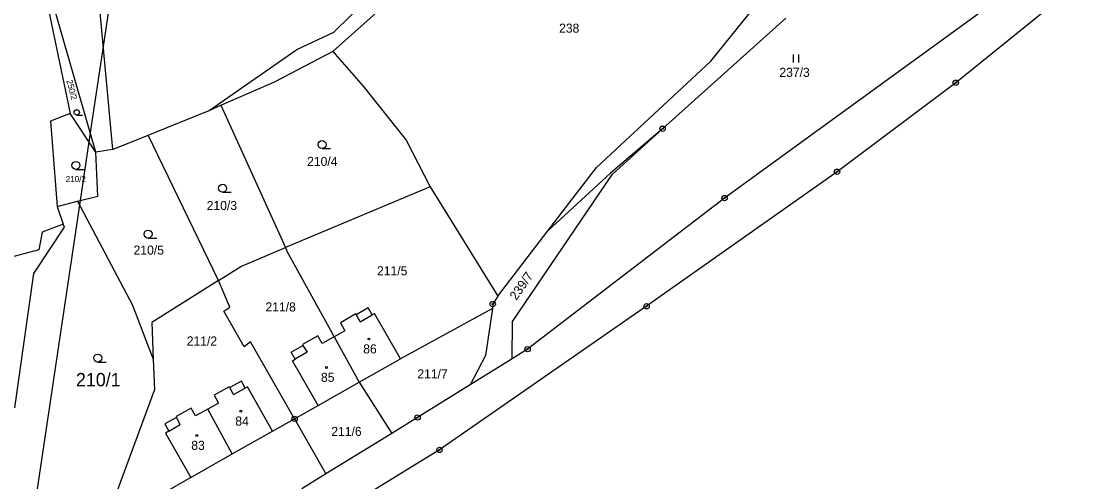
# Model space of a CAD drawing. Extents: x -547623 to -538651, y -1096714 to -1086522.
# Drawn here: x -544649.8 to -544450.3, y -1092803 to -1092716.7 of the extents above; entities that cross this region are included whole.
import ezdxf

# ---------------------------------------------------------------- set-up
doc = ezdxf.new("R2010")
doc.units = 0
for name, color, linetype in [('Vrstva 1', 7, 'Continuous'), ('Vrstva 25', 7, 'Continuous'), ('Vrstva 33', 7, 'Continuous'), ('Vrstva 52', 7, 'Continuous'), ('Vrstva 83', 7, 'Continuous'), ('Vrstva 86', 7, 'Continuous'), ('Vrstva 90', 7, 'Continuous'), ('Vrstva 92', 7, 'Continuous')]:
    doc.layers.add(name, color=color, linetype=linetype)

msp = doc.modelspace()

# ---------------------------------------------------------------- linework, layer by layer
at = {"layer": 'Vrstva 1'}
for p, q in [((-544612.36, -1092732.45), (-544602.04, -1092727.95)), ((-544626.02, -1092738.05), (-544614.58, -1092733.42)), ((-544614.58, -1092733.42), (-544612.36, -1092732.45)), ((-544612.36, -1092732.45), (-544600.29, -1092759.14)), ((-544632.67, -1092740.74), (-544626.02, -1092738.05)), ((-544612.83, -1092765.33), (-544626.02, -1092738.05)), ((-544639.24, -1092750.44), (-544635.45, -1092749.46)), ((-544643.07, -1092751.43), (-544639.24, -1092750.44)), ((-544639.24, -1092750.44), (-544628.93, -1092769.95)), ((-544628.93, -1092769.95), (-544626.44, -1092776.46)), ((-544625.31, -1092773.19), (-544625.04, -1092780.07)), ((-544626.44, -1092776.46), (-544625.04, -1092780.07)), ((-544625.04, -1092780.07), (-544624.81, -1092785.88))]:
    msp.add_line(p, q, dxfattribs=at)
for points in [[(-544547.12, -1092682.75), (-544591.41, -1092722.37)], [(-544591.19, -1092718.73), (-544565.71, -1092693.68)], [(-544647.78, -1092699.58), (-544640.63, -1092734.02)], [(-544635.81, -1092741.21), (-544647.78, -1092699.58)], [(-544636.16, -1092702.82), (-544632.67, -1092740.74)], [(-544450.35, -1092708.49), (-544474.69, -1092728.22)], [(-544506.51, -1092716.12), (-544529.61, -1092736.85)], [(-544520.56, -1092724.16), (-544512.95, -1092714.73)], [(-544469.95, -1092714.95), (-544518.01, -1092749.85)], [(-544598.13, -1092721.98), (-544591.19, -1092718.73)], [(-544614.58, -1092733.42), (-544598.13, -1092721.98)], [(-544591.41, -1092722.37), (-544602.04, -1092727.95)], [(-544591.41, -1092722.37), (-544585.71, -1092728.85)], [(-544542.02, -1092744.12), (-544520.56, -1092724.16)], [(-544474.69, -1092728.22), (-544496.93, -1092744.91)], [(-544585.71, -1092728.85), (-544577.69, -1092738.97)], [(-544640.63, -1092734.02), (-544644.32, -1092735.42)], [(-544635.81, -1092741.21), (-544640.63, -1092734.02)], [(-544644.32, -1092735.42), (-544643.07, -1092751.43)], [(-544529.61, -1092736.85), (-544539.4, -1092745.16)], [(-544539.03, -1092745.35), (-544529.61, -1092736.85)], [(-544577.69, -1092738.97), (-544573.15, -1092747.72)], [(-544632.67, -1092740.74), (-544635.81, -1092741.21)], [(-544635.45, -1092749.46), (-544635.81, -1092741.21)], [(-544551.09, -1092755.96), (-544542.02, -1092744.12)], [(-544557.74, -1092773), (-544539.03, -1092745.35)], [(-544539.4, -1092745.16), (-544551.09, -1092755.96)], [(-544496.93, -1092744.91), (-544532.62, -1092770.14)], [(-544573.15, -1092747.72), (-544600.29, -1092759.14)], [(-544573.15, -1092747.72), (-544560.51, -1092768.26)], [(-544518.01, -1092749.85), (-544554.91, -1092778.18)], [(-544643.07, -1092751.43), (-544641.91, -1092754.73)], [(-544647.42, -1092763.98), (-544641.69, -1092755.33)], [(-544645.85, -1092756.26), (-544646.49, -1092759.53)], [(-544641.91, -1092754.73), (-544645.85, -1092756.26)], [(-544641.69, -1092755.33), (-544641.91, -1092754.73)], [(-544560.51, -1092768.26), (-544551.09, -1092755.96)], [(-544646.49, -1092759.53), (-544654.01, -1092761.56)], [(-544608.63, -1092762.69), (-544600.29, -1092759.14)], [(-544600.29, -1092759.14), (-544600, -1092759.78)], [(-544600, -1092759.78), (-544591.13, -1092775.85)], [(-544650.98, -1092789.2), (-544647.42, -1092763.98)], [(-544612.83, -1092765.33), (-544608.63, -1092762.69)], [(-544612.83, -1092765.33), (-544625.31, -1092773.19)], [(-544610.67, -1092770.28), (-544612.83, -1092765.33)], [(-544560.51, -1092768.26), (-544561.45, -1092769.72)], [(-544532.62, -1092770.14), (-544571.41, -1092797.07)], [(-544561.45, -1092769.72), (-544561.47, -1092770.55)], [(-544611.82, -1092771.05), (-544610.67, -1092770.28)], [(-544607.98, -1092777.72), (-544611.82, -1092771.05)], [(-544587.1, -1092771.57), (-544589.98, -1092773.22)], [(-544587.01, -1092771.73), (-544587.1, -1092771.57)], [(-544584.76, -1092770.45), (-544587.01, -1092771.73)], [(-544584.01, -1092771.76), (-544584.76, -1092770.45)], [(-544583.57, -1092771.51), (-544584.01, -1092771.76)], [(-544578.72, -1092779.99), (-544583.57, -1092771.51)], [(-544561.47, -1092770.55), (-544578.72, -1092779.99)], [(-544561.47, -1092770.55), (-544562.77, -1092779.35)], [(-544589.98, -1092773.22), (-544589.13, -1092774.71)], [(-544557.79, -1092779.97), (-544557.74, -1092773)], [(-544594.22, -1092775.68), (-544597.11, -1092777.33)], [(-544593.39, -1092777.14), (-544594.22, -1092775.68)], [(-544591.13, -1092775.85), (-544593.39, -1092777.14)], [(-544589.13, -1092774.71), (-544591.13, -1092775.85)], [(-544591.13, -1092775.85), (-544586.45, -1092784.36)], [(-544606.81, -1092776.81), (-544607.98, -1092777.72)], [(-544598.57, -1092791.24), (-544606.81, -1092776.81)], [(-544599.21, -1092778.73), (-544597.02, -1092777.48)], [(-544597.11, -1092777.33), (-544597.02, -1092777.48)], [(-544554.91, -1092778.18), (-544557.79, -1092779.97)], [(-544598.44, -1092780.08), (-544599.21, -1092778.73)], [(-544598.95, -1092780.39), (-544598.44, -1092780.08)], [(-544586.45, -1092784.36), (-544578.72, -1092779.99)], [(-544562.77, -1092779.35), (-544565.66, -1092784.86)], [(-544557.79, -1092779.97), (-544565.66, -1092784.86)], [(-544594.13, -1092788.71), (-544598.95, -1092780.39)], [(-544608.54, -1092784.16), (-544610.71, -1092785.37)], [(-544607.81, -1092785.46), (-544608.54, -1092784.16)], [(-544634.33, -1092811.6), (-544624.81, -1092785.88)], [(-544610.79, -1092785.23), (-544613.66, -1092786.82)], [(-544610.71, -1092785.37), (-544610.79, -1092785.23)], [(-544607.36, -1092785.21), (-544607.81, -1092785.46)], [(-544602.72, -1092793.58), (-544607.36, -1092785.21)], [(-544594.13, -1092788.71), (-544586.45, -1092784.36)], [(-544586.45, -1092784.36), (-544580.35, -1092793.96)], [(-544565.66, -1092784.86), (-544575.52, -1092790.99)], [(-544613.66, -1092786.82), (-544612.84, -1092788.3)], [(-544617.91, -1092789.23), (-544620.78, -1092790.83)], [(-544617.1, -1092790.68), (-544617.91, -1092789.23)], [(-544614.82, -1092789.4), (-544617.1, -1092790.68)], [(-544612.84, -1092788.3), (-544614.82, -1092789.4)], [(-544610.24, -1092797.83), (-544614.82, -1092789.4)], [(-544598.57, -1092791.24), (-544594.13, -1092788.71)], [(-544620.71, -1092790.96), (-544622.87, -1092792.18)], [(-544622.87, -1092792.18), (-544622.1, -1092793.54)], [(-544620.78, -1092790.83), (-544620.71, -1092790.96)], [(-544602.72, -1092793.58), (-544598.57, -1092791.24)], [(-544598.57, -1092791.24), (-544592.73, -1092801.58)], [(-544575.52, -1092790.99), (-544580.35, -1092793.96)], [(-544622.1, -1092793.54), (-544622.72, -1092793.91)], [(-544622.72, -1092793.91), (-544618.01, -1092802.22)], [(-544610.24, -1092797.83), (-544602.72, -1092793.58)], [(-544580.35, -1092793.96), (-544592.73, -1092801.58)], [(-544618.01, -1092802.22), (-544610.24, -1092797.83)], [(-544571.41, -1092797.07), (-544584.22, -1092804.91)], [(-544592.73, -1092801.58), (-544597.22, -1092804.34)], [(-544618.01, -1092802.22), (-544634.33, -1092811.6)]]:
    msp.add_lwpolyline(points, dxfattribs=at)
at = {"layer": 'Vrstva 25'}
for p, q in [((-544505.11, -1092724.45), (-544505.11, -1092722.95)), ((-544504.11, -1092724.45), (-544504.11, -1092722.95)), ((-544639.37, -1092734.28), (-544638.3, -1092734.28)), ((-544593.41, -1092740.56), (-544591.81, -1092740.56)), ((-544639.53, -1092744.47), (-544637.93, -1092744.47)), ((-544612.05, -1092748.75), (-544610.45, -1092748.75)), ((-544626, -1092757.36), (-544624.4, -1092757.36)), ((-544635.45, -1092780.6), (-544633.85, -1092780.6))]:
    msp.add_line(p, q, dxfattribs=at)
for centre, radius in [((-544639.37, -1092733.78), 0.503), ((-544593.41, -1092739.81), 0.75), ((-544639.53, -1092743.72), 0.75), ((-544612.05, -1092748), 0.75), ((-544626, -1092756.61), 0.75), ((-544584.63, -1092776.27), 0.175), ((-544635.45, -1092779.85), 0.75), ((-544592.57, -1092781.6), 0.175), ((-544608.62, -1092789.81), 0.175), ((-544616.88, -1092794.36), 0.175)]:
    msp.add_circle(centre, radius, dxfattribs=at)
at = {"layer": 'Vrstva 33'}
for points in [[(-544587.01, -1092771.73), (-544586.26, -1092773.04)], [(-544586.26, -1092773.04), (-544584.01, -1092771.76)], [(-544597.02, -1092777.48), (-544596.23, -1092778.76)], [(-544596.23, -1092778.76), (-544598.44, -1092780.08)], [(-544609.98, -1092786.68), (-544610.71, -1092785.37)], [(-544609.98, -1092786.68), (-544607.81, -1092785.46)], [(-544619.97, -1092792.27), (-544620.71, -1092790.96)], [(-544622.1, -1092793.54), (-544619.97, -1092792.27)]]:
    msp.add_lwpolyline(points, dxfattribs=at)
at = {"layer": 'Vrstva 52'}
msp.add_lwpolyline([(-544631.32, -1092700.49), (-544634.45, -1092721.44), (-544636.85, -1092737.58), (-544637.11, -1092739.28), (-544638.75, -1092750.31), (-544647.5, -1092809), (-544647.71, -1092815.26), (-544647.91, -1092821.28), (-544648.17, -1092829.23), (-544648.26, -1092831.76), (-544649.5, -1092869), (-544646.93, -1092912.31), (-544645.5, -1092936.5), (-544640.3, -1092973.97)], dxfattribs=at)
at = {"layer": 'Vrstva 83'}
for centre, radius in [((-544474.69, -1092728.22), 0.5), ((-544474.69, -1092728.22), 0.1), ((-544529.61, -1092736.85), 0.5), ((-544529.61, -1092736.85), 0.1), ((-544496.93, -1092744.91), 0.5), ((-544496.93, -1092744.91), 0.1), ((-544518.01, -1092749.85), 0.5), ((-544518.01, -1092749.85), 0.1), ((-544561.45, -1092769.72), 0.5), ((-544561.45, -1092769.72), 0.1), ((-544532.62, -1092770.14), 0.5), ((-544532.62, -1092770.14), 0.1), ((-544554.91, -1092778.18), 0.5), ((-544554.91, -1092778.18), 0.1), ((-544598.57, -1092791.24), 0.5), ((-544598.57, -1092791.24), 0.1), ((-544575.52, -1092790.99), 0.5), ((-544575.52, -1092790.99), 0.1), ((-544571.41, -1092797.07), 0.5), ((-544571.41, -1092797.07), 0.1)]:
    msp.add_circle(centre, radius, dxfattribs=at)
at = {"layer": 'Vrstva 90'}
for points in [[(-544587.1, -1092771.57), (-544589.98, -1092773.22)], [(-544587.01, -1092771.73), (-544587.1, -1092771.57)], [(-544587.01, -1092771.73), (-544586.26, -1092773.04)], [(-544586.26, -1092773.04), (-544584.01, -1092771.76)], [(-544583.57, -1092771.51), (-544584.01, -1092771.76)], [(-544578.72, -1092779.99), (-544583.57, -1092771.51)], [(-544589.98, -1092773.22), (-544589.13, -1092774.71)], [(-544594.22, -1092775.68), (-544597.11, -1092777.33)], [(-544593.39, -1092777.14), (-544594.22, -1092775.68)], [(-544591.13, -1092775.85), (-544593.39, -1092777.14)], [(-544589.13, -1092774.71), (-544591.13, -1092775.85)], [(-544591.13, -1092775.85), (-544586.45, -1092784.36)], [(-544591.13, -1092775.85), (-544586.45, -1092784.36)], [(-544597.11, -1092777.33), (-544597.02, -1092777.48)], [(-544597.02, -1092777.48), (-544596.23, -1092778.76)], [(-544598.95, -1092780.39), (-544598.44, -1092780.08)], [(-544596.23, -1092778.76), (-544598.44, -1092780.08)], [(-544586.45, -1092784.36), (-544578.72, -1092779.99)], [(-544594.13, -1092788.71), (-544598.95, -1092780.39)], [(-544610.79, -1092785.23), (-544613.66, -1092786.82)], [(-544610.71, -1092785.37), (-544610.79, -1092785.23)], [(-544609.98, -1092786.68), (-544610.71, -1092785.37)], [(-544609.98, -1092786.68), (-544607.81, -1092785.46)], [(-544607.36, -1092785.21), (-544607.81, -1092785.46)], [(-544602.72, -1092793.58), (-544607.36, -1092785.21)], [(-544594.13, -1092788.71), (-544586.45, -1092784.36)], [(-544613.66, -1092786.82), (-544612.84, -1092788.3)], [(-544617.91, -1092789.23), (-544620.78, -1092790.83)], [(-544617.1, -1092790.68), (-544617.91, -1092789.23)], [(-544614.82, -1092789.4), (-544617.1, -1092790.68)], [(-544612.84, -1092788.3), (-544614.82, -1092789.4)], [(-544610.24, -1092797.83), (-544614.82, -1092789.4)], [(-544610.24, -1092797.83), (-544614.82, -1092789.4)], [(-544620.78, -1092790.83), (-544620.71, -1092790.96)], [(-544619.97, -1092792.27), (-544620.71, -1092790.96)], [(-544622.1, -1092793.54), (-544622.72, -1092793.91)], [(-544622.72, -1092793.91), (-544618.01, -1092802.22)], [(-544622.1, -1092793.54), (-544619.97, -1092792.27)], [(-544610.24, -1092797.83), (-544602.72, -1092793.58)], [(-544618.01, -1092802.22), (-544610.24, -1092797.83)]]:
    msp.add_lwpolyline(points, dxfattribs=at)

# ---------------------------------------------------------------- texts
at = {"layer": 'Vrstva 86'}
for s, height, p in [('238', 1.7, (-544549.01, -1092718.84)), ('237/3', 1.7, (-544507.74, -1092727.12)), ('210/4', 1.7, (-544596.22, -1092743.82)), ('210/2', 1.14, (-544641.46, -1092746.85)), ('210/3', 1.7, (-544615.03, -1092752.09)), ('210/5', 1.7, (-544628.73, -1092760.45)), ('211/5', 1.7, (-544583.12, -1092764.33)), ('211/8', 1.7, (-544604.02, -1092771.11)), ('211/2', 1.7, (-544618.77, -1092777.49)), ('211/7', 1.7, (-544575.57, -1092783.67)), ('210/1', 2.5, (-544639.52, -1092785.14)), ('211/6', 1.7, (-544591.69, -1092794.45))]:
    msp.add_text(s, height=height, dxfattribs=at).set_placement(p)
for s, height, rotation, p in [('250/2', 1.14, 284.8922, (-544641.33, -1092727.82)), ('239/7', 1.7, 55.2114, (-544557.02, -1092769.14))]:
    msp.add_text(s, height=height, rotation=rotation, dxfattribs=at).set_placement(p)
at = {"layer": 'Vrstva 92'}
for s, p in [('86', (-544585.71, -1092778.97)), ('85', (-544593.62, -1092784.3)), ('84', (-544609.67, -1092792.51)), ('83', (-544617.92, -1092797.06))]:
    msp.add_text(s, height=1.7, dxfattribs=at).set_placement(p)

doc.saveas('drawing.dxf')
